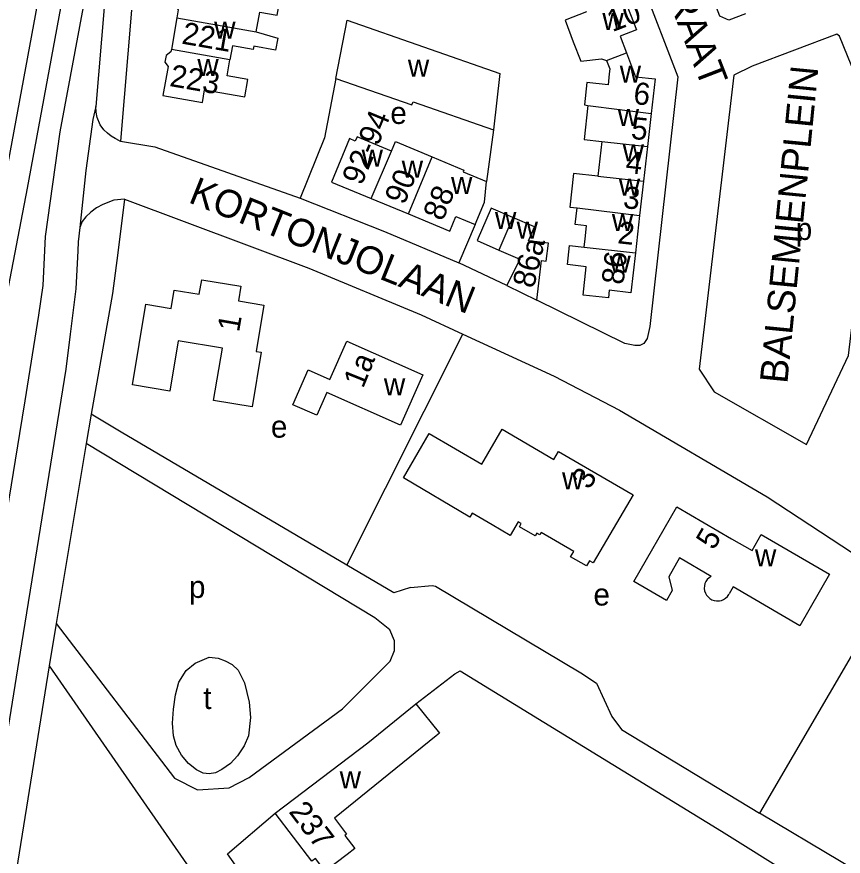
# Model space of a CAD drawing. Extents: x 161258 to 163262, y 380749 to 382054.
# Drawn here: x 161736.2 to 161885.6, y 380978.2 to 381130 of the extents above; entities that cross this region are included whole.
import ezdxf

# ---------------------------------------------------------------- set-up
doc = ezdxf.new("R2010")
doc.units = 0
for name, color, linetype in [('BLT_Basislijn', 7, 'Continuous'), ('BLT_Bebouwing', 7, 'Continuous'), ('BLT_Centroide', 7, 'Continuous'), ('BLT_Huisnummer', 7, 'Continuous'), ('BLT_Huisnummer_ tussenligend', 7, 'Continuous'), ('BLT_Huisnummer_reeks', 7, 'Continuous'), ('BLT_Huisnummer_zonder_bebouwing', 7, 'Continuous'), ('BLT_Onderverdeling_panden', 7, 'Continuous'), ('BLT_Plantopo', 7, 'Continuous'), ('BLT_Straatnaam', 7, 'Continuous'), ('BLT_Vlakafsluiter', 7, 'Continuous')]:
    doc.layers.add(name, color=color, linetype=linetype)

msp = doc.modelspace()

# ---------------------------------------------------------------- linework, layer by layer
at = {"layer": 'BLT_Basislijn'}
for p, q in [((161751.99, 381131.71), (161750.47, 381113.79)), ((161756.96, 381131.18), (161754.96, 381107.52)), ((161822.36, 381109.59), (161821.1, 381100.2)), ((161754.78, 381107.59), (161754.96, 381107.52)), ((161754.96, 381107.52), (161761.17, 381106.52)), ((161761.17, 381106.52), (161787.41, 381097.23)), ((161819.06, 381092.46), (161816.11, 381085.49)), ((161824.78, 381081.43), (161816.11, 381085.49)), ((161795.88, 381030.83), (161816.83, 381072.61)), ((161749.62, 381058.12), (161748.75, 381052.86)), ((161755.05, 381054.92), (161749.62, 381058.12)), ((161795.88, 381030.83), (161755.05, 381054.92)), ((161894.95, 381028.04), (161870.48, 380986)), ((161743.34, 381020.32), (161742.07, 381012.66))]:
    msp.add_line(p, q, dxfattribs=at)
for points in [[(161779.51, 381323.45), (161738.07, 381099.04), (161732.89, 381072.3)], [(161783.84, 381322.64), (161743.98, 381109.19), (161741.35, 381090.28)], [(161774.85, 381318.89), (161763.77, 381261.52), (161730.62, 381082.27)], [(161842.81, 381152.71), (161855.68, 381119.13), (161850.66, 381073.99), (161850.13, 381071.84), (161849.56, 381070.92), (161848.82, 381070.59), (161847.92, 381070.54), (161846.1, 381070.94), (161830.18, 381078.78)], [(161878.93, 381052.69), (161886.55, 381068.77), (161891.49, 381110.34), (161884.9, 381126.52), (161884.42, 381126.87), (161869.13, 381121.08), (161865.84, 381119.43), (161859.54, 381066.28), (161862.26, 381062.19), (161878.93, 381052.69)], [(161793.9, 381118.87), (161791.85, 381108.14), (161787.41, 381097.23)], [(161754.78, 381107.59), (161754.01, 381107.98), (161753.27, 381108.45), (161752.58, 381108.98), (161751.94, 381109.57), (161751.25, 381110.49), (161750.72, 381111.82), (161750.53, 381112.78), (161750.47, 381113.79)], [(161755.68, 381097.03), (161753.74, 381096.82), (161751.73, 381096.08), (161750.63, 381095.45), (161749.61, 381094.69), (161748.7, 381093.82), (161748.02, 381092.97), (161747.61, 381091.88)], [(161755.68, 381097.03), (161754.47, 381087.3), (161753.51, 381079.95), (161749.62, 381058.12)], [(161755.68, 381097.03), (161789, 381084.54), (161809.29, 381076.1), (161816.83, 381072.61)], [(161787.41, 381097.23), (161802.67, 381091.18), (161816.11, 381085.49)], [(161747.61, 381091.88), (161747.28, 381089.34), (161747.23, 381087.69), (161746.86, 381080.84)], [(161741.35, 381090.28), (161740.89, 381081.41), (161740.14, 381076.05), (161737.65, 381060.54), (161736.69, 381054.67), (161730.55, 381017.14), (161719.25, 380942.85), (161705.79, 380859.78)], [(161746.86, 381080.84), (161745.83, 381072.64), (161745.07, 381066.27), (161737.03, 381016.61), (161715.16, 380880.21), (161715.15, 380877.38), (161714.43, 380864.26)], [(161816.83, 381072.61), (161833.36, 381065.05), (161845.13, 381058.85), (161871.85, 381043.18), (161894.95, 381028.04)], [(161743.34, 381020.32), (161764.7, 380992.31), (161768.84, 380990.24), (161774.58, 380990.56), (161778.18, 380992.47), (161795.08, 381004.88), (161803.67, 381013.51), (161804.48, 381015.43), (161804.45, 381017.15), (161803.66, 381019.17), (161800.92, 381021.33), (161748.75, 381052.86)], [(161748.75, 381052.86), (161743.34, 381020.32)], [(161807.38, 381026.81), (161804.37, 381025.82), (161795.88, 381030.83)], [(161807.38, 381026.81), (161811.3, 381027.19), (161811.89, 381027.07), (161838.15, 381011.35), (161840.99, 381009.51), (161843.77, 381003.5), (161845.52, 381001.14), (161870.48, 380986)], [(161742.07, 381012.66), (161734.61, 380966.06), (161729.53, 380935.34)], [(161742.07, 381012.66), (161781.33, 380955.96), (161782.06, 380954.46), (161782.06, 380953.99), (161773.55, 380947.88)], [(161808.31, 381005.79), (161815.41, 381011.18), (161816.36, 381011.71), (161863.58, 380982.73), (161889.99, 380966.25), (161890.52, 380965.66), (161890.68, 380964.65), (161834.47, 380901.9), (161784.32, 380964.89)], [(161780.08, 380970.46), (161774.32, 380978.66), (161782.88, 380986.01)], [(161918.83, 380957.53), (161900, 380968.37), (161870.48, 380986)]]:
    msp.add_lwpolyline(points, dxfattribs=at)
msp.add_lwpolyline([(161764.53, 381000), (161764.35, 381002.29), (161764.54, 381004.79), (161764.91, 381007.42), (161765.48, 381009.69), (161766.83, 381011.8), (161768.43, 381013.13), (161770.98, 381014.18), (161772.63, 381014), (161773.84, 381013.57), (161775.11, 381012.9), (161776.22, 381011.86), (161777.37, 381009.58), (161778.21, 381006.1), (161778.47, 381003.27), (161778.1, 381000), (161777.31, 380998.15), (161776.12, 380996.39), (161774.82, 380995), (161773.26, 380993.87), (161772.13, 380993.29), (161770.99, 380993.11), (161769.88, 380993.26), (161768.71, 380993.83), (161767.25, 380994.97), (161765.97, 380996.48), (161764.99, 380998.26)], close=True, dxfattribs=at)
at = {"layer": 'BLT_Bebouwing'}
for p, q in [((161765.15, 381129.81), (161764.15, 381124.1)), ((161845.24, 381126.51), (161846.41, 381123.47)), ((161846.41, 381123.47), (161848.07, 381119.16)), ((161850.87, 381112.54), (161850.19, 381106.54)), ((161841.96, 381107.47), (161841.25, 381101.19)), ((161850.19, 381106.54), (161849.49, 381100.26)), ((161849.49, 381100.26), (161848.79, 381094.1)), ((161800.27, 381097.15), (161807, 381094.36)), ((161848.79, 381094.1), (161848.03, 381087.32)), ((161824.78, 381081.43), (161830.18, 381078.78)), ((161860.48, 381026.65), (161860.48, 381026.6))]:
    msp.add_line(p, q, dxfattribs=at)
for points in [[(161867.92, 381130.55), (161864.94, 381129.41), (161863.31, 381130.13), (161857.88, 381144.18)], [(161779.49, 381127.27), (161780.11, 381130.83), (161783.27, 381130.28), (161783.85, 381133.63), (161766.33, 381136.66), (161765.86, 381133.95), (161765.04, 381133.37), (161764.82, 381132.11), (161765.4, 381131.28), (161765.15, 381129.81)], [(161845.94, 381133.53), (161848.2, 381127.65), (161845.24, 381126.51)], [(161839.18, 381130.92), (161835.3, 381129.37), (161836.8, 381125.49), (161838.15, 381121.97)], [(161793.9, 381118.87), (161795.92, 381129.39), (161823.5, 381119.74), (161822.36, 381109.59)], [(161779.49, 381127.27), (161783.36, 381126.14), (161782.99, 381123.99), (161779.04, 381124.67), (161778.94, 381124.1), (161775.17, 381124.76), (161774.73, 381122.22)], [(161764.15, 381124.1), (161764.07, 381123.65), (161763.18, 381123.02), (161762.97, 381121.79), (161763.54, 381120.99), (161762.62, 381115.75), (161769.76, 381114.51), (161770.16, 381116.77), (161777.4, 381115.51), (161777.95, 381118.69), (161774.23, 381119.34), (161774.73, 381122.22)], [(161838.15, 381121.97), (161841.91, 381122.39), (161842.81, 381122.09)], [(161842.81, 381122.09), (161843.39, 381120.59), (161843.29, 381119.7)], [(161793.9, 381118.87), (161807.61, 381114.1), (161807.84, 381114.64), (161822.36, 381109.59)], [(161843.29, 381119.7), (161843.07, 381117.7), (161839.27, 381118.13), (161838.82, 381114.06), (161839.45, 381113.99)], [(161848.07, 381119.16), (161851.57, 381118.77), (161850.87, 381112.54)], [(161839.45, 381113.99), (161838.76, 381107.83), (161841.96, 381107.47)], [(161803.96, 381105.71), (161797.7, 381108.3), (161797.39, 381107.54), (161796.35, 381107.97), (161793.1, 381100.13), (161800.27, 381097.15)], [(161803.96, 381105.71), (161804.63, 381107.44), (161811.3, 381104.68)], [(161811.3, 381104.68), (161817.02, 381102.3), (161816.89, 381101.95), (161821.1, 381100.2)], [(161841.25, 381101.19), (161836.84, 381101.69), (161836.17, 381095.6), (161837.48, 381095.45)], [(161819.06, 381092.46), (161820.74, 381096.51), (161821.1, 381100.2)], [(161838.77, 381088.35), (161838.94, 381089.88), (161839.21, 381092.21), (161837.14, 381092.44), (161837.48, 381095.45)], [(161807, 381094.36), (161814.45, 381091.27), (161815.55, 381093.92), (161819.06, 381092.46)], [(161821.96, 381095.42), (161819.4, 381089.53), (161823.32, 381087.83)], [(161825.88, 381093.71), (161821.96, 381095.42)], [(161830.18, 381078.78), (161831.02, 381085.93), (161831.91, 381085.82), (161832.29, 381089.05), (161828.69, 381089.47), (161829.79, 381092.01), (161825.88, 381093.71)], [(161848.03, 381087.32), (161847.22, 381080.11), (161843.29, 381080.55), (161843.14, 381079.17), (161838.56, 381079.68), (161839.13, 381084.82), (161835.74, 381085.2), (161836.13, 381088.65), (161838.77, 381088.35)], [(161823.32, 381087.83), (161827.11, 381086.18), (161824.78, 381081.43)], [(161833.26, 381049.93), (161834.13, 381051.42), (161847.59, 381043.59), (161840.4, 381031.25), (161839.7, 381031.65), (161839.16, 381030.72), (161836.32, 381032.36), (161836.88, 381033.31), (161831, 381036.74), (161830.76, 381036.34), (161830.21, 381036.66), (161829.89, 381036.12), (161827.06, 381037.8), (161827.38, 381038.35), (161826.81, 381038.67), (161825.36, 381036.21), (161822.14, 381038.11), (161818.5, 381040.24), (161818.08, 381039.53), (161806.09, 381046.61), (161810.77, 381054.65), (161820.28, 381049.11), (161823.96, 381055.41), (161833.26, 381049.93)], [(161861.69, 381028.82), (161856.01, 381032.15), (161854.05, 381028.75), (161854.67, 381026.29), (161853.63, 381024.48), (161847.71, 381027.92), (161855.54, 381041.37), (161865.41, 381035.62), (161869.1, 381033.48), (161870.78, 381036.36)], [(161870.78, 381036.36), (161883.1, 381029.19), (161877.73, 381019.87)], [(161861.69, 381028.82), (161861.33, 381028.58), (161861.02, 381028.27), (161860.78, 381027.91), (161860.6, 381027.51), (161860.5, 381027.09), (161860.48, 381026.65)], [(161860.48, 381026.6), (161860.53, 381026.22), (161860.67, 381025.81), (161860.88, 381025.43), (161861.15, 381025.09), (161861.49, 381024.8), (161861.86, 381024.59), (161862.27, 381024.45), (161862.7, 381024.38)], [(161864.64, 381025.19), (161864.64, 381025.19), (161864.9, 381025.55), (161864.95, 381025.64)], [(161877.73, 381019.87), (161865.67, 381026.9), (161864.95, 381025.64)], [(161862.7, 381024.38), (161862.7, 381024.38), (161863.14, 381024.39), (161863.23, 381024.41)], [(161863.23, 381024.41), (161863.57, 381024.48), (161863.97, 381024.65), (161864.33, 381024.89), (161864.64, 381025.19)], [(161782.88, 380986.01), (161799.64, 380998.74), (161808.31, 381005.79)], [(161808.31, 381005.79), (161812.62, 381000.49), (161812.02, 381000), (161793.65, 380985.07)], [(161793.65, 380985.07), (161795.83, 380982.21), (161795.5, 380981.96), (161797.31, 380979.58), (161795.92, 380978.52), (161791.94, 380975.49), (161790.18, 380977.8), (161789.51, 380977.3), (161782.88, 380986.01)]]:
    msp.add_lwpolyline(points, dxfattribs=at)
msp.add_lwpolyline([(161795.86, 381071.36), (161809.61, 381065.29), (161805.57, 381056.16), (161792.24, 381062.08), (161790.41, 381057.94), (161786.08, 381059.85), (161788.85, 381066.14), (161792.79, 381064.4)], close=True, dxfattribs=at)
at = {"layer": 'BLT_Onderverdeling_panden'}
for p, q in [((161765.15, 381129.81), (161779.49, 381127.27)), ((161774.73, 381122.22), (161764.15, 381124.1)), ((161842.81, 381122.09), (161846.41, 381123.47)), ((161839.45, 381113.99), (161850.87, 381112.54)), ((161841.96, 381107.47), (161850.19, 381106.54)), ((161800.27, 381097.15), (161803.96, 381105.71)), ((161807, 381094.36), (161811.3, 381104.68)), ((161841.25, 381101.19), (161849.49, 381100.26)), ((161837.48, 381095.45), (161848.79, 381094.1)), ((161825.88, 381093.71), (161823.32, 381087.83)), ((161838.77, 381088.35), (161848.03, 381087.32))]:
    msp.add_line(p, q, dxfattribs=at)
at = {"layer": 'BLT_Plantopo'}
msp.add_lwpolyline([(161757.1, 381063.46), (161759.53, 381078.03), (161764.08, 381077.27), (161764.63, 381080.59), (161769.19, 381079.83), (161769.63, 381082.47), (161776.73, 381081.28), (161776.29, 381078.64), (161780.85, 381077.89), (161779.45, 381069.49), (161780.37, 381069.34), (161778.73, 381059.48), (161771.78, 381060.64), (161773.36, 381070.1), (161765.39, 381071.43), (161763.88, 381062.33)], close=True, dxfattribs=at)
at = {"layer": 'BLT_Vlakafsluiter'}
msp.add_lwpolyline([(161750.47, 381113.79), (161749.97, 381111.41), (161748.69, 381102.23), (161747.61, 381091.88)], dxfattribs=at)

# ---------------------------------------------------------------- texts
at = {"layer": 'BLT_Centroide'}
for s, p in [('w', (161842.05, 381127.62)), ('w', (161771.88, 381126.03)), ('w', (161768.84, 381119.31)), ('w', (161806.89, 381119.18)), ('w', (161845.19, 381118.12)), ('e', (161803.73, 381110.63)), ('w', (161844.82, 381110.25)), ('w', (161845.72, 381103.88)), ('w', (161798.53, 381102.92)), ('w', (161805.78, 381100.92)), ('w', (161814.69, 381097.97)), ('w', (161845.02, 381097.66)), ('w', (161822.64, 381091.62)), ('w', (161843.78, 381091.25)), ('w', (161826.55, 381089.91)), ('p', (161877.02, 381089.65)), ('w', (161843.32, 381083.75)), ('w', (161802.56, 381061.55)), ('e', (161782.14, 381053.9)), ('w', (161834.77, 381044.53)), ('w', (161869.63, 381030.62)), ('p', (161767.33, 381024.92)), ('e', (161840.44, 381023.54)), ('t', (161769.93, 381004.83)), ('w', (161794.57, 380990.5))]:
    msp.add_text(s, height=4, dxfattribs=at).set_placement(p)
at = {"layer": 'BLT_Huisnummer'}
for s, rotation, p in [('10', 21.0686, (161843.85, 381127.21)), ('223', 350.1308, (161763.69, 381117.5)), ('6', 353.5858, (161847.52, 381114.27)), ('5', 353.585, (161847.1, 381107.97)), ('4', 353.5858, (161846.12, 381101.83)), ('88', 67.4665, (161813.18, 381092.89)), ('3', 353.5812, (161845.68, 381095.45)), ('2', 353.5851, (161844.68, 381089.07)), ('86a', 76.5843, (161829.65, 381080.77)), ('86', 83.5843, (161845.86, 381081.46)), ('1', 80.0019, (161776.37, 381072.87)), ('3', 59.7809, (161839.71, 381044.35)), ('5', 59.94, (161862.2, 381033.41)), ('237', 307.3105, (161785.25, 380986.24))]:
    msp.add_text(s, height=4, rotation=rotation, dxfattribs=at).set_placement(p)
at = {"layer": 'BLT_Huisnummer_ tussenligend'}
for s, rotation, p in [('221', 350.1358, (161765.87, 381125.17)), ('90', 67.4665, (161806.24, 381095.84))]:
    msp.add_text(s, height=4, rotation=rotation, dxfattribs=at).set_placement(p)
at = {"layer": 'BLT_Huisnummer_reeks'}
msp.add_text('92-94', height=4, rotation=67.4653, dxfattribs=at).set_placement((161798.53, 381099.35))
at = {"layer": 'BLT_Huisnummer_zonder_bebouwing'}
msp.add_text('1a', height=4, rotation=67.94, dxfattribs=at).set_placement((161798.8, 381062.68))
at = {"layer": 'BLT_Straatnaam'}
for s, height, rotation, p in [('BALSEMIENSTRAAT', 5, 291.1356, (161836.86, 381177.23)), ('BALSEMIENPLEIN', 4.9999, 84.3871, (161875.48, 381063.56)), ('KORTONJOLAAN', 5, 338.1667, (161767.03, 381096.52))]:
    msp.add_text(s, height=height, rotation=rotation, dxfattribs=at).set_placement(p)

doc.saveas('drawing.dxf')
